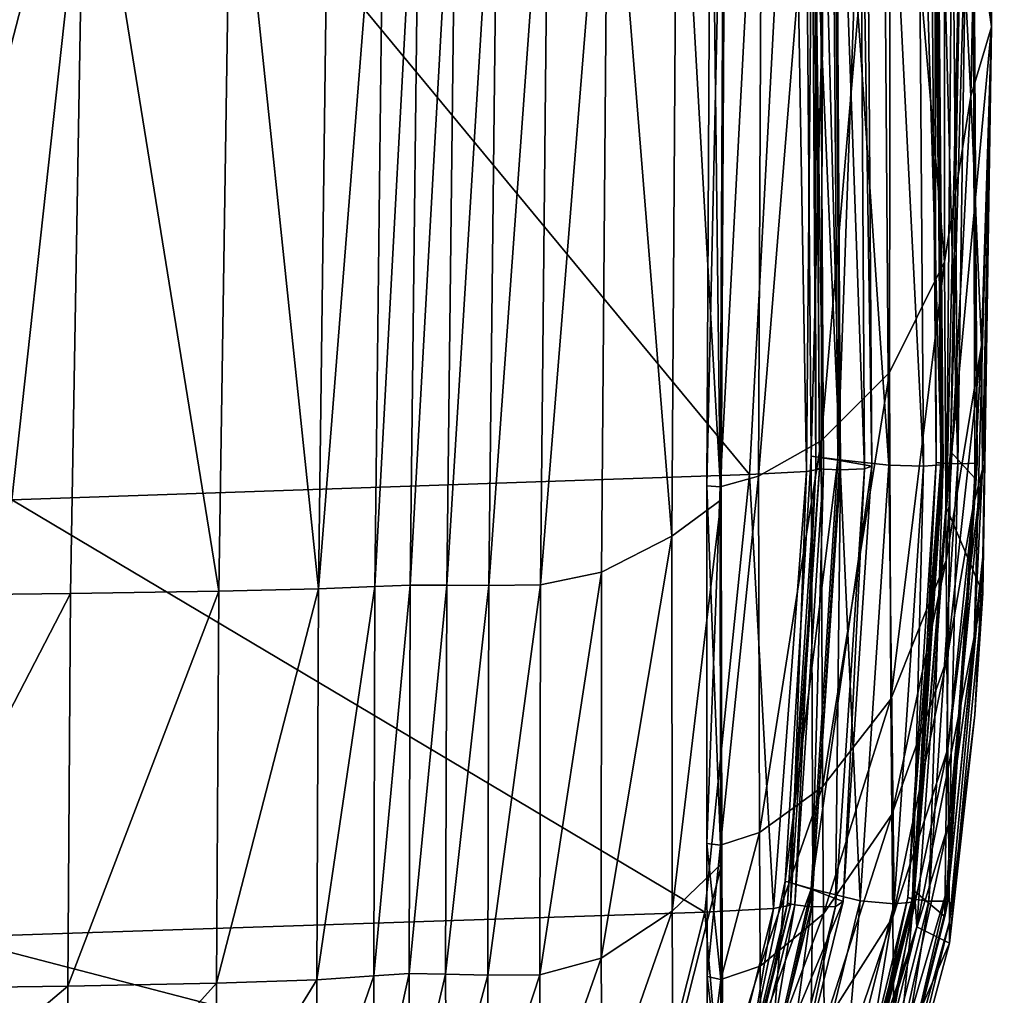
# Model space of a CAD drawing. Header units: millimetres. Extents: x 2387 to 13955, y -4964 to 364.
# Tile 884 of 1056: x 4522 to 4537, y -364 to -349. Entities that reach past the tile are written whole.
import ezdxf

# ---------------------------------------------------------------- set-up
doc = ezdxf.new("R2010")
doc.units = ezdxf.units.MM
doc.header["$MEASUREMENT"] = 0
doc.layers.add('Predefinito', color=7, linetype='Continuous', true_color=0x000000)

# ---------------------------------------------------------------- blocks, each defined once
blk = doc.blocks.new('Blocco 08')
at = {"layer": 'Predefinito'}
for points in [[(-401.008, -631.744, 28.073), (-401.18, -626.241, 25.14), (-400.97, -566.465, 25.338)], [(-400.97, -566.465, 25.338), (-400.82, -567.82, 28.622), (-401.008, -631.744, 28.073)], [(-401.569, -627.736, 77.658), (-401.008, -631.744, 28.073), (-400.82, -567.82, 28.622)], [(-402.485, -626.021, 18.643), (-401.695, -625.121, 21.724), (-401.694, -635.178, 21.698)], [(-401.695, -625.121, 21.724), (-401.18, -626.241, 25.14), (-401.307, -632.76, 24.085)], [(-401.307, -632.76, 24.085), (-401.694, -635.178, 21.698), (-401.695, -625.121, 21.724)], [(-403.497, -637.795, 16.66), (-403.463, -626.579, 16.716), (-402.485, -626.021, 18.643)], [(-402.485, -626.021, 18.643), (-402.5, -636.793, 18.606), (-403.497, -637.795, 16.66)], [(-401.694, -635.178, 21.698), (-402.5, -636.793, 18.606), (-402.485, -626.021, 18.643)], [(-401.378, -626.041, 218.787), (-401.608, -637.951, 218.325), (-401.666, -638.771, 77.407)], [(-401.666, -638.771, 77.407), (-401.569, -627.736, 77.658), (-401.378, -626.041, 218.787)], [(-401.608, -637.951, 218.325), (-401.378, -626.041, 218.787), (-401.286, -626.482, 360.663)], [(-403.225, -638.072, 426.237), (-403.319, -626.305, 426.369), (-403.742, -626.286, 426.423)], [(-403.742, -626.286, 426.423), (-403.642, -638.019, 426.291), (-403.225, -638.072, 426.237)], [(-403.642, -638.019, 426.291), (-403.742, -626.286, 426.423), (-403.345, -626.306, 426.578)], [(-403.345, -626.306, 426.578), (-403.252, -638.074, 426.446), (-403.642, -638.019, 426.291)], [(-403.252, -638.074, 426.446), (-403.345, -626.306, 426.578), (-402.841, -626.342, 427.525)], [(-403.319, -626.305, 426.369), (-403.225, -638.072, 426.237), (-402.508, -638.148, 425.441)], [(-402.508, -638.148, 425.441), (-402.596, -626.329, 425.575), (-403.319, -626.305, 426.369)], [(-401.738, -638.143, 420.635), (-401.832, -626.309, 420.77), (-402.091, -626.325, 423.196)], [(-401.814, -638.109, 419.502), (-401.914, -626.293, 419.637), (-401.847, -626.298, 419.829)], [(-401.716, -638.12, 419.325), (-401.815, -626.296, 419.46), (-401.914, -626.293, 419.637)], [(-401.914, -626.293, 419.637), (-401.814, -638.109, 419.502), (-401.716, -638.12, 419.325)], [(-401.748, -638.121, 419.693), (-401.847, -626.298, 419.829), (-401.832, -626.309, 420.77)], [(-401.847, -626.298, 419.829), (-401.748, -638.121, 419.693), (-401.814, -638.109, 419.502)], [(-401.832, -626.309, 420.77), (-401.738, -638.143, 420.635), (-401.748, -638.121, 419.693)], [(-401.501, -638.13, 417.497), (-401.6, -626.295, 417.633), (-401.815, -626.296, 419.46)], [(-401.815, -626.296, 419.46), (-401.716, -638.12, 419.325), (-401.501, -638.13, 417.497)], [(-401.323, -626.28, 412.49), (-401.6, -626.295, 417.633), (-401.501, -638.13, 417.497)], [(-401.501, -638.13, 417.497), (-401.217, -638.12, 412.353), (-401.323, -626.28, 412.49)], [(-401.286, -626.482, 360.663), (-401.323, -626.28, 412.49), (-401.217, -638.12, 412.353)], [(-401.307, -632.76, 24.085), (-401.18, -626.241, 25.14), (-401.008, -631.744, 28.073)], [(-404.543, -638.287, 440.392), (-403.91, -626.452, 440.526), (-414.032, -626.828, 485.657)], [(-403.91, -626.452, 440.526), (-404.543, -638.287, 440.392), (-403.711, -638.239, 435.337)], [(-403.711, -638.239, 435.337), (-403.603, -626.408, 435.469), (-403.91, -626.452, 440.526)], [(-403.603, -626.408, 435.469), (-403.711, -638.239, 435.337), (-403.522, -638.208, 433.513)], [(-403.573, -638.195, 433.317), (-403.644, -626.382, 433.448), (-403.591, -626.388, 433.644)], [(-403.461, -638.205, 433.148), (-403.531, -626.384, 433.279), (-403.644, -626.382, 433.448)], [(-403.644, -626.382, 433.448), (-403.573, -638.195, 433.317), (-403.461, -638.205, 433.148)], [(-403.522, -638.208, 433.513), (-403.591, -626.388, 433.644), (-403.603, -626.408, 435.469)], [(-403.591, -626.388, 433.644), (-403.522, -638.208, 433.513), (-403.573, -638.195, 433.317)], [(-403.531, -626.384, 433.279), (-403.461, -638.205, 433.148), (-403.215, -638.216, 432.238)], [(-403.215, -638.216, 432.238), (-403.285, -626.384, 432.37), (-403.531, -626.384, 433.279)], [(-402.863, -638.204, 429.821), (-402.938, -626.369, 429.954), (-403.285, -626.384, 432.37)], [(-403.285, -626.384, 432.37), (-403.215, -638.216, 432.238), (-402.863, -638.204, 429.821)], [(-402.841, -626.342, 427.525), (-402.757, -638.161, 427.392), (-403.252, -638.074, 426.446)], [(-402.757, -638.161, 427.392), (-402.841, -626.342, 427.525), (-402.938, -626.369, 429.954)], [(-402.938, -626.369, 429.954), (-402.863, -638.204, 429.821), (-402.757, -638.161, 427.392)], [(-402.002, -638.162, 423.063), (-402.091, -626.325, 423.196), (-402.596, -626.329, 425.575)], [(-402.596, -626.329, 425.575), (-402.508, -638.148, 425.441), (-402.002, -638.162, 423.063)], [(-402.091, -626.325, 423.196), (-402.002, -638.162, 423.063), (-401.738, -638.143, 420.635)], [(-403.463, -626.579, 16.716), (-403.497, -637.795, 16.66), (-404.412, -638.309, 15.703)], [(-404.412, -638.309, 15.703), (-404.361, -626.864, 15.781), (-403.463, -626.579, 16.716)], [(-401.286, -626.482, 360.663), (-401.253, -638.34, 360.446), (-401.608, -637.951, 218.325)], [(-401.217, -638.12, 412.353), (-401.253, -638.34, 360.446), (-401.286, -626.482, 360.663)], [(-415.328, -638.657, 485.518), (-414.032, -626.828, 485.657), (-441.548, -626.659, 607.928)], [(-414.032, -626.828, 485.657), (-415.328, -638.657, 485.518), (-404.543, -638.287, 440.392)], [(-404.974, -638.464, 15.577), (-404.916, -626.953, 15.666), (-404.361, -626.864, 15.781)], [(-404.361, -626.864, 15.781), (-404.412, -638.309, 15.703), (-404.974, -638.464, 15.577)], [(-405.168, -638.451, 15.721), (-405.108, -626.948, 15.815), (-404.916, -626.953, 15.666)], [(-405.108, -626.948, 15.815), (-405.168, -638.451, 15.721), (-404.974, -638.464, 15.577)], [(-404.916, -626.953, 15.666), (-404.974, -638.464, 15.577), (-405.168, -638.451, 15.721)], [(-404.974, -638.464, 15.577), (-404.916, -626.953, 15.666), (-405.108, -626.948, 15.815)], [(-404.916, -626.953, 15.666), (-404.974, -638.464, 15.577), (-404.958, -638.657, 15.017)], [(-404.958, -638.657, 15.017), (-404.897, -627.055, 15.107), (-404.916, -626.953, 15.666)], [(-405.604, -627.347, 14.022), (-404.897, -627.055, 15.107), (-404.958, -638.657, 15.017)], [(-406.608, -627.637, 12.992), (-405.604, -627.347, 14.022), (-405.68, -639.184, 13.916)], [(-404.958, -638.657, 15.017), (-405.68, -639.184, 13.916), (-405.604, -627.347, 14.022)], [(-407.479, -627.744, 12.596), (-407.599, -639.896, 12.474), (-408.354, -639.906, 12.466)], [(-408.354, -639.906, 12.466), (-408.217, -627.753, 12.582), (-407.479, -627.744, 12.596)], [(-407.599, -639.896, 12.474), (-407.479, -627.744, 12.596), (-406.608, -627.637, 12.992)], [(-406.608, -627.637, 12.992), (-406.706, -639.71, 12.87), (-407.599, -639.896, 12.474)], [(-405.68, -639.184, 13.916), (-406.706, -639.71, 12.87), (-406.608, -627.637, 12.992)], [(-401.008, -631.744, 28.073), (-401.569, -627.736, 77.658), (-401.666, -638.771, 77.407)], [(-417.421, -640.057, 11.908), (-417.224, -627.879, 11.964), (-414.261, -627.846, 12.016)], [(-414.261, -627.846, 12.016), (-414.468, -640.023, 11.957), (-417.421, -640.057, 11.908)], [(-412.301, -639.988, 12.074), (-414.468, -640.023, 11.957), (-414.261, -627.846, 12.016)], [(-414.261, -627.846, 12.016), (-412.116, -627.817, 12.146), (-412.301, -639.988, 12.074)], [(-410.843, -639.954, 12.254), (-412.301, -639.988, 12.074), (-412.116, -627.817, 12.146)], [(-412.116, -627.817, 12.146), (-410.688, -627.793, 12.341), (-410.843, -639.954, 12.254)], [(-409.878, -627.772, 12.593), (-410.019, -639.922, 12.496), (-410.843, -639.954, 12.254)], [(-410.843, -639.954, 12.254), (-410.688, -627.793, 12.341), (-409.878, -627.772, 12.593)], [(-410.019, -639.922, 12.496), (-409.878, -627.772, 12.593), (-409.364, -627.76, 12.759)], [(-409.364, -627.76, 12.759), (-409.503, -639.901, 12.654), (-410.019, -639.922, 12.496)], [(-408.828, -627.756, 12.695), (-408.968, -639.901, 12.585), (-409.503, -639.901, 12.654)], [(-409.503, -639.901, 12.654), (-409.364, -627.76, 12.759), (-408.828, -627.756, 12.695)], [(-408.968, -639.901, 12.585), (-408.828, -627.756, 12.695), (-408.217, -627.753, 12.582)], [(-408.217, -627.753, 12.582), (-408.354, -639.906, 12.466), (-408.968, -639.901, 12.585)], [(-401.666, -638.771, 77.407), (-401.134, -640.017, 29.111), (-401.008, -631.744, 28.073)], [(-401.008, -631.744, 28.073), (-401.153, -636.395, 25.278), (-401.307, -632.76, 24.085)], [(-401.008, -631.744, 28.073), (-401.133, -639.489, 27.261), (-401.259, -640.675, 25.8)], [(-401.259, -640.675, 25.8), (-401.141, -638.206, 25.982), (-401.008, -631.744, 28.073)], [(-401.153, -636.395, 25.278), (-401.008, -631.744, 28.073), (-401.141, -638.206, 25.982)], [(-401.133, -639.489, 27.261), (-401.008, -631.744, 28.073), (-401.134, -640.017, 29.111)], [(-401.67, -639.542, 21.904), (-401.694, -635.178, 21.698), (-401.307, -632.76, 24.085)], [(-401.307, -632.76, 24.085), (-401.153, -636.395, 25.278), (-401.67, -639.542, 21.904)], [(-402.477, -641.568, 18.81), (-402.5, -636.793, 18.606), (-401.694, -635.178, 21.698)], [(-401.694, -635.178, 21.698), (-401.67, -639.542, 21.904), (-402.477, -641.568, 18.81)], [(-401.658, -640.99, 22.323), (-401.67, -639.542, 21.904), (-401.153, -636.395, 25.278)], [(-401.153, -636.395, 25.278), (-401.275, -638.753, 24.602), (-401.658, -640.99, 22.323)], [(-401.141, -638.206, 25.982), (-401.275, -638.753, 24.602), (-401.153, -636.395, 25.278)], [(-403.478, -642.847, 16.854), (-403.497, -637.795, 16.66), (-402.5, -636.793, 18.606)], [(-402.5, -636.793, 18.606), (-402.477, -641.568, 18.81), (-403.478, -642.847, 16.854)], [(-404.399, -643.516, 15.88), (-404.412, -638.309, 15.703), (-403.497, -637.795, 16.66)], [(-403.497, -637.795, 16.66), (-403.478, -642.847, 16.854), (-404.399, -643.516, 15.88)], [(-401.666, -638.771, 77.407), (-401.608, -637.951, 218.325), (-402.133, -644.372, 217.282)], [(-401.691, -644.744, 360.133), (-402.133, -644.372, 217.282), (-401.608, -637.951, 218.325)], [(-401.608, -637.951, 218.325), (-401.253, -638.34, 360.446), (-401.691, -644.744, 360.133)], [(-404.022, -644.225, 426.233), (-403.642, -638.019, 426.291), (-403.252, -638.074, 426.446)], [(-403.642, -638.019, 426.291), (-404.022, -644.225, 426.233), (-403.619, -644.341, 426.175)], [(-403.252, -638.074, 426.446), (-403.645, -644.342, 426.384), (-404.022, -644.225, 426.233)], [(-403.645, -644.342, 426.384), (-403.252, -638.074, 426.446), (-402.757, -638.161, 427.392)], [(-403.619, -644.341, 426.175), (-403.225, -638.072, 426.237), (-403.642, -638.019, 426.291)], [(-403.225, -638.072, 426.237), (-403.619, -644.341, 426.175), (-402.928, -644.511, 425.375)], [(-402.928, -644.511, 425.375), (-402.508, -638.148, 425.441), (-403.225, -638.072, 426.237)], [(-401.814, -638.109, 419.502), (-402.231, -644.464, 419.435), (-402.136, -644.488, 419.258)], [(-402.231, -644.464, 419.435), (-401.814, -638.109, 419.502), (-401.748, -638.121, 419.693)], [(-402.136, -644.488, 419.258), (-401.716, -638.12, 419.325), (-401.814, -638.109, 419.502)], [(-404.194, -644.626, 435.272), (-403.711, -638.239, 435.337), (-404.543, -638.287, 440.392)], [(-403.711, -638.239, 435.337), (-404.194, -644.626, 435.272), (-403.944, -644.575, 433.449)], [(-403.991, -644.548, 433.253), (-403.573, -638.195, 433.317), (-403.522, -638.208, 433.513)], [(-403.573, -638.195, 433.317), (-403.991, -644.548, 433.253), (-403.882, -644.572, 433.083)], [(-403.522, -638.208, 433.513), (-403.944, -644.575, 433.449), (-403.991, -644.548, 433.253)], [(-403.944, -644.575, 433.449), (-403.522, -638.208, 433.513), (-403.711, -638.239, 435.337)], [(-403.882, -644.572, 433.083), (-403.461, -638.205, 433.148), (-403.573, -638.195, 433.317)], [(-403.461, -638.205, 433.148), (-403.882, -644.572, 433.083), (-403.64, -644.602, 432.172)], [(-402.757, -638.161, 427.392), (-403.177, -644.523, 427.327), (-403.645, -644.342, 426.384)], [(-403.64, -644.602, 432.172), (-403.215, -638.216, 432.238), (-403.461, -638.205, 433.148)], [(-403.215, -638.216, 432.238), (-403.64, -644.602, 432.172), (-403.289, -644.598, 429.755)], [(-403.289, -644.598, 429.755), (-402.863, -638.204, 429.821), (-403.215, -638.216, 432.238)], [(-402.863, -638.204, 429.821), (-403.289, -644.598, 429.755), (-403.177, -644.523, 427.327)], [(-403.177, -644.523, 427.327), (-402.757, -638.161, 427.392), (-402.863, -638.204, 429.821)], [(-402.508, -638.148, 425.441), (-402.928, -644.511, 425.375), (-402.428, -644.556, 422.994)], [(-402.428, -644.556, 422.994), (-402.002, -638.162, 423.063), (-402.508, -638.148, 425.441)], [(-402.002, -638.162, 423.063), (-402.428, -644.556, 422.994), (-402.162, -644.532, 420.566)], [(-401.748, -638.121, 419.693), (-402.169, -644.49, 419.626), (-402.231, -644.464, 419.435)], [(-402.169, -644.49, 419.626), (-401.748, -638.121, 419.693), (-401.738, -638.143, 420.635)], [(-401.738, -638.143, 420.635), (-402.162, -644.532, 420.566), (-402.169, -644.49, 419.626)], [(-402.162, -644.532, 420.566), (-401.738, -638.143, 420.635), (-402.002, -638.162, 423.063)], [(-401.716, -638.12, 419.325), (-402.136, -644.488, 419.258), (-401.925, -644.519, 417.428)], [(-401.925, -644.519, 417.428), (-401.501, -638.13, 417.497), (-401.716, -638.12, 419.325)], [(-401.501, -638.13, 417.497), (-401.925, -644.519, 417.428), (-401.645, -644.516, 412.285)], [(-401.217, -638.12, 412.353), (-401.645, -644.516, 412.285), (-401.691, -644.744, 360.133)], [(-401.691, -644.744, 360.133), (-401.253, -638.34, 360.446), (-401.217, -638.12, 412.353)], [(-401.275, -638.753, 24.602), (-401.141, -638.206, 25.982), (-401.646, -642.292, 22.938)], [(-401.635, -643.395, 23.779), (-401.646, -642.292, 22.938), (-401.141, -638.206, 25.982)], [(-401.645, -644.516, 412.285), (-401.217, -638.12, 412.353), (-401.501, -638.13, 417.497)], [(-401.141, -638.206, 25.982), (-401.259, -640.675, 25.8), (-401.635, -643.395, 23.779)], [(-405.199, -644.68, 440.326), (-404.543, -638.287, 440.392), (-415.328, -638.657, 485.518)], [(-404.543, -638.287, 440.392), (-405.199, -644.68, 440.326), (-404.194, -644.626, 435.272)], [(-404.969, -643.702, 15.74), (-404.974, -638.464, 15.577), (-404.412, -638.309, 15.703)], [(-404.412, -638.309, 15.703), (-404.399, -643.516, 15.88), (-404.969, -643.702, 15.74)], [(-404.969, -643.702, 15.74), (-404.974, -638.464, 15.577), (-405.168, -638.451, 15.721)], [(-405.168, -638.451, 15.721), (-405.166, -643.675, 15.877), (-404.969, -643.702, 15.74)], [(-405.166, -643.675, 15.877), (-405.168, -638.451, 15.721), (-404.974, -638.464, 15.577)], [(-404.974, -638.464, 15.577), (-404.969, -643.702, 15.74), (-405.166, -643.675, 15.877)], [(-404.974, -638.464, 15.577), (-404.969, -643.702, 15.74), (-404.949, -643.969, 15.188)], [(-404.949, -643.969, 15.188), (-404.958, -638.657, 15.017), (-404.974, -638.464, 15.577)], [(-415.328, -638.657, 485.518), (-416.202, -645.046, 485.459), (-405.199, -644.68, 440.326)], [(-405.676, -644.664, 14.079), (-405.68, -639.184, 13.916), (-404.958, -638.657, 15.017)], [(-404.958, -638.657, 15.017), (-404.949, -643.969, 15.188), (-405.676, -644.664, 14.079)], [(-402.133, -644.372, 217.282), (-402.1, -644.891, 75.76), (-401.666, -638.771, 77.407)], [(-401.134, -640.017, 29.111), (-401.666, -638.771, 77.407), (-402.1, -644.891, 75.76)], [(-401.646, -642.292, 22.938), (-401.658, -640.99, 22.323), (-401.275, -638.753, 24.602)], [(-405.68, -639.184, 13.916), (-405.676, -644.664, 14.079), (-406.71, -645.349, 13.024)], [(-406.71, -645.349, 13.024), (-406.706, -639.71, 12.87), (-405.68, -639.184, 13.916)], [(-402.463, -643.253, 19.256), (-402.477, -641.568, 18.81), (-401.67, -639.542, 21.904)], [(-401.67, -639.542, 21.904), (-401.658, -640.99, 22.323), (-402.463, -643.253, 19.256)], [(-401.259, -640.675, 25.8), (-401.133, -639.489, 27.261), (-401.628, -644.239, 24.88)], [(-401.623, -644.82, 26.174), (-401.628, -644.239, 24.88), (-401.133, -639.489, 27.261)], [(-401.133, -639.489, 27.261), (-401.251, -641.798, 27.737), (-401.623, -644.82, 26.174)], [(-401.134, -640.017, 29.111), (-401.251, -641.798, 27.737), (-401.133, -639.489, 27.261)], [(-407.611, -645.594, 12.63), (-407.599, -639.896, 12.474), (-406.706, -639.71, 12.87)], [(-406.706, -639.71, 12.87), (-406.71, -645.349, 13.024), (-407.611, -645.594, 12.63)], [(-412.334, -645.716, 12.276), (-412.301, -639.988, 12.074), (-410.843, -639.954, 12.254)], [(-410.843, -639.954, 12.254), (-410.866, -645.667, 12.441), (-412.334, -645.716, 12.276)], [(-410.019, -639.922, 12.496), (-410.037, -645.61, 12.672), (-410.866, -645.667, 12.441)], [(-410.866, -645.667, 12.441), (-410.843, -639.954, 12.254), (-410.019, -639.922, 12.496)], [(-410.037, -645.61, 12.672), (-410.019, -639.922, 12.496), (-409.503, -639.901, 12.654)], [(-409.503, -639.901, 12.654), (-409.519, -645.573, 12.823), (-410.037, -645.61, 12.672)], [(-408.968, -639.901, 12.585), (-408.986, -645.583, 12.75), (-409.519, -645.573, 12.823)], [(-409.519, -645.573, 12.823), (-409.503, -639.901, 12.654), (-408.968, -639.901, 12.585)], [(-408.986, -645.583, 12.75), (-408.968, -639.901, 12.585), (-408.354, -639.906, 12.466)], [(-408.354, -639.906, 12.466), (-408.371, -645.601, 12.629), (-408.986, -645.583, 12.75)], [(-407.599, -639.896, 12.474), (-407.611, -645.594, 12.63), (-408.371, -645.601, 12.629)], [(-408.371, -645.601, 12.629), (-408.354, -639.906, 12.466), (-407.599, -639.896, 12.474)], [(-417.459, -645.797, 12.131), (-417.421, -640.057, 11.908), (-414.468, -640.023, 11.957)], [(-414.468, -640.023, 11.957), (-414.509, -645.759, 12.173), (-417.459, -645.797, 12.131)], [(-412.301, -639.988, 12.074), (-412.334, -645.716, 12.276), (-414.509, -645.759, 12.173)], [(-414.509, -645.759, 12.173), (-414.468, -640.023, 11.957), (-412.301, -639.988, 12.074)], [(-402.1, -644.891, 75.76), (-401.621, -645.134, 27.595), (-401.134, -640.017, 29.111)], [(-401.251, -641.798, 27.737), (-401.134, -640.017, 29.111), (-401.621, -645.134, 27.595)], [(-401.628, -644.239, 24.88), (-401.635, -643.395, 23.779), (-401.259, -640.675, 25.8)], [(-402.45, -644.754, 19.955), (-402.463, -643.253, 19.256), (-401.658, -640.99, 22.323)], [(-401.658, -640.99, 22.323), (-401.646, -642.292, 22.938), (-402.45, -644.754, 19.955)], [(-403.465, -644.704, 17.311), (-403.478, -642.847, 16.854), (-402.477, -641.568, 18.81)], [(-402.477, -641.568, 18.81), (-402.463, -643.253, 19.256), (-403.465, -644.704, 17.311)], [(-401.621, -645.134, 27.595), (-401.623, -644.82, 26.174), (-401.251, -641.798, 27.737)], [(-402.44, -646.018, 20.926), (-402.45, -644.754, 19.955), (-401.646, -642.292, 22.938)], [(-401.646, -642.292, 22.938), (-401.635, -643.395, 23.779), (-402.44, -646.018, 20.926)], [(-404.388, -645.467, 16.333), (-404.399, -643.516, 15.88), (-403.478, -642.847, 16.854)], [(-403.478, -642.847, 16.854), (-403.465, -644.704, 17.311), (-404.388, -645.467, 16.333)], [(-403.453, -646.331, 18.056), (-403.465, -644.704, 17.311), (-402.463, -643.253, 19.256)], [(-402.463, -643.253, 19.256), (-402.45, -644.754, 19.955), (-403.453, -646.331, 18.056)], [(-402.431, -646.99, 22.189), (-402.44, -646.018, 20.926), (-401.635, -643.395, 23.779)], [(-401.635, -643.395, 23.779), (-401.628, -644.239, 24.88), (-402.431, -646.99, 22.189)], [(-404.964, -645.662, 16.174), (-404.969, -643.702, 15.74), (-404.399, -643.516, 15.88)], [(-404.399, -643.516, 15.88), (-404.388, -645.467, 16.333), (-404.964, -645.662, 16.174)], [(-404.964, -645.662, 16.174), (-404.969, -643.702, 15.74), (-405.166, -643.675, 15.877)], [(-405.166, -643.675, 15.877), (-405.165, -645.617, 16.299), (-404.964, -645.662, 16.174)], [(-405.165, -645.617, 16.299), (-405.166, -643.675, 15.877), (-404.969, -643.702, 15.74)], [(-404.969, -643.702, 15.74), (-404.964, -645.662, 16.174), (-405.165, -645.617, 16.299)], [(-404.969, -643.702, 15.74), (-404.964, -645.662, 16.174), (-404.938, -645.99, 15.641)], [(-404.938, -645.99, 15.641), (-404.949, -643.969, 15.188), (-404.969, -643.702, 15.74)], [(-405.664, -646.799, 14.539), (-405.676, -644.664, 14.079), (-404.949, -643.969, 15.188)], [(-404.949, -643.969, 15.188), (-404.938, -645.99, 15.641), (-405.664, -646.799, 14.539)], [(-404.603, -647.001, 426.225), (-404.022, -644.225, 426.233), (-403.645, -644.342, 426.384)], [(-404.022, -644.225, 426.233), (-404.603, -647.001, 426.225), (-404.262, -647.202, 426.159)], [(-404.262, -647.202, 426.159), (-403.619, -644.341, 426.175), (-404.022, -644.225, 426.233)], [(-402.423, -647.682, 23.66), (-402.431, -646.99, 22.189), (-401.628, -644.239, 24.88)], [(-401.628, -644.239, 24.88), (-401.623, -644.82, 26.174), (-402.423, -647.682, 23.66)], [(-403.645, -644.342, 426.384), (-404.29, -647.204, 426.369), (-404.603, -647.001, 426.225)], [(-404.29, -647.204, 426.369), (-403.645, -644.342, 426.384), (-403.177, -644.523, 427.327)], [(-403.619, -644.341, 426.175), (-404.262, -647.202, 426.159), (-403.661, -647.5, 425.346)], [(-403.661, -647.5, 425.346), (-402.928, -644.511, 425.375), (-403.619, -644.341, 426.175)], [(-402.46, -647.785, 359.832), (-402.944, -647.424, 216.18), (-402.133, -644.372, 217.282)], [(-402.1, -644.891, 75.76), (-402.133, -644.372, 217.282), (-402.944, -647.424, 216.18)], [(-402.133, -644.372, 217.282), (-401.691, -644.744, 360.133), (-402.46, -647.785, 359.832)], [(-404.715, -647.525, 433.228), (-403.991, -644.548, 433.253), (-403.944, -644.575, 433.449)], [(-403.991, -644.548, 433.253), (-404.715, -647.525, 433.228), (-404.62, -647.566, 433.055)], [(-403.944, -644.575, 433.449), (-404.681, -647.569, 433.421), (-404.715, -647.525, 433.228)], [(-404.681, -647.569, 433.421), (-403.944, -644.575, 433.449), (-404.194, -644.626, 435.272)], [(-404.62, -647.566, 433.055), (-403.882, -644.572, 433.083), (-403.991, -644.548, 433.253)], [(-403.882, -644.572, 433.083), (-404.62, -647.566, 433.055), (-404.397, -647.624, 432.141)], [(-404.397, -647.624, 432.141), (-403.64, -644.602, 432.172), (-403.882, -644.572, 433.083)], [(-403.177, -644.523, 427.327), (-403.909, -647.512, 427.298), (-404.29, -647.204, 426.369)], [(-403.909, -647.512, 427.298), (-403.177, -644.523, 427.327), (-403.289, -644.598, 429.755)], [(-402.928, -644.511, 425.375), (-403.661, -647.5, 425.346), (-403.192, -647.588, 422.961)], [(-403.192, -647.588, 422.961), (-402.428, -644.556, 422.994), (-402.928, -644.511, 425.375)], [(-402.428, -644.556, 422.994), (-403.192, -647.588, 422.961), (-402.92, -647.555, 420.534)], [(-402.231, -644.464, 419.435), (-402.956, -647.443, 419.406), (-402.875, -647.485, 419.226)], [(-402.956, -647.443, 419.406), (-402.231, -644.464, 419.435), (-402.169, -644.49, 419.626)], [(-402.169, -644.49, 419.626), (-402.907, -647.486, 419.595), (-402.956, -647.443, 419.406)], [(-402.92, -647.555, 420.534), (-402.162, -644.532, 420.566), (-402.428, -644.556, 422.994)], [(-402.162, -644.532, 420.566), (-402.92, -647.555, 420.534), (-402.907, -647.486, 419.595)], [(-402.907, -647.486, 419.595), (-402.169, -644.49, 419.626), (-402.162, -644.532, 420.566)], [(-402.875, -647.485, 419.226), (-402.136, -644.488, 419.258), (-402.231, -644.464, 419.435)], [(-402.136, -644.488, 419.258), (-402.875, -647.485, 419.226), (-402.683, -647.543, 417.395)], [(-402.683, -647.543, 417.395), (-401.925, -644.519, 417.428), (-402.136, -644.488, 419.258)], [(-401.925, -644.519, 417.428), (-402.683, -647.543, 417.395), (-402.41, -647.551, 412.251)], [(-401.645, -644.516, 412.285), (-402.41, -647.551, 412.251), (-402.46, -647.785, 359.832)], [(-402.46, -647.785, 359.832), (-401.691, -644.744, 360.133), (-401.645, -644.516, 412.285)], [(-402.41, -647.551, 412.251), (-401.645, -644.516, 412.285), (-401.925, -644.519, 417.428)], [(-405.962, -647.71, 440.296), (-405.199, -644.68, 440.326), (-416.202, -645.046, 485.459)], [(-406.699, -647.59, 13.487), (-406.71, -645.349, 13.024), (-405.676, -644.664, 14.079)], [(-405.676, -644.664, 14.079), (-405.664, -646.799, 14.539), (-406.699, -647.59, 13.487)], [(-405.199, -644.68, 440.326), (-405.962, -647.71, 440.296), (-404.951, -647.647, 435.242)], [(-404.951, -647.647, 435.242), (-404.194, -644.626, 435.272), (-405.199, -644.68, 440.326)], [(-404.194, -644.626, 435.272), (-404.951, -647.647, 435.242), (-404.681, -647.569, 433.421)], [(-403.64, -644.602, 432.172), (-404.397, -647.624, 432.141), (-404.053, -647.628, 429.722)], [(-404.379, -647.151, 17.092), (-404.388, -645.467, 16.333), (-403.465, -644.704, 17.311)], [(-403.465, -644.704, 17.311), (-403.453, -646.331, 18.056), (-404.379, -647.151, 17.092)], [(-404.053, -647.628, 429.722), (-403.289, -644.598, 429.755), (-403.64, -644.602, 432.172)], [(-403.289, -644.598, 429.755), (-404.053, -647.628, 429.722), (-403.909, -647.512, 427.298)], [(-403.442, -647.688, 19.102), (-403.453, -646.331, 18.056), (-402.45, -644.754, 19.955)], [(-402.45, -644.754, 19.955), (-402.44, -646.018, 20.926), (-403.442, -647.688, 19.102)], [(-402.418, -648.107, 25.254), (-402.423, -647.682, 23.66), (-401.623, -644.82, 26.174)], [(-401.623, -644.82, 26.174), (-401.621, -645.134, 27.595), (-402.418, -648.107, 25.254)], [(-402.944, -647.424, 216.18), (-402.849, -647.947, 73.813), (-402.1, -644.891, 75.76)], [(-401.621, -645.134, 27.595), (-402.1, -644.891, 75.76), (-402.849, -647.947, 73.813)], [(-416.202, -645.046, 485.459), (-416.98, -648.073, 485.434), (-405.962, -647.71, 440.296)], [(-402.849, -647.947, 73.813), (-402.418, -648.107, 25.254), (-401.621, -645.134, 27.595)], [(-407.6, -647.875, 13.098), (-407.611, -645.594, 12.63), (-406.71, -645.349, 13.024)], [(-406.71, -645.349, 13.024), (-406.699, -647.59, 13.487), (-407.6, -647.875, 13.098)], [(-410.025, -647.878, 13.149), (-410.037, -645.61, 12.672), (-409.519, -645.573, 12.823)], [(-409.519, -645.573, 12.823), (-409.507, -647.82, 13.29), (-410.025, -647.878, 13.149)], [(-409.507, -647.82, 13.29), (-409.519, -645.573, 12.823), (-408.986, -645.583, 12.75)], [(-408.986, -645.583, 12.75), (-408.974, -647.843, 13.219), (-409.507, -647.82, 13.29)], [(-408.974, -647.843, 13.219), (-408.986, -645.583, 12.75), (-408.371, -645.601, 12.629)], [(-408.36, -647.881, 13.101), (-408.371, -645.601, 12.629), (-407.611, -645.594, 12.63)], [(-407.611, -645.594, 12.63), (-407.6, -647.875, 13.098), (-408.36, -647.881, 13.101)], [(-404.958, -647.335, 16.915), (-404.964, -645.662, 16.174), (-404.388, -645.467, 16.333)], [(-404.388, -645.467, 16.333), (-404.379, -647.151, 17.092), (-404.958, -647.335, 16.915)], [(-414.499, -648.12, 12.693), (-414.509, -645.759, 12.173), (-412.334, -645.716, 12.276)], [(-412.334, -645.716, 12.276), (-412.324, -648.039, 12.784), (-414.499, -648.12, 12.693)], [(-412.324, -648.039, 12.784), (-412.334, -645.716, 12.276), (-410.866, -645.667, 12.441)], [(-410.866, -645.667, 12.441), (-410.856, -647.969, 12.935), (-412.324, -648.039, 12.784)], [(-410.856, -647.969, 12.935), (-410.866, -645.667, 12.441), (-410.037, -645.61, 12.672)], [(-410.037, -645.61, 12.672), (-410.025, -647.878, 13.149), (-410.856, -647.969, 12.935)], [(-408.371, -645.601, 12.629), (-408.36, -647.881, 13.101), (-408.974, -647.843, 13.219)], [(-404.958, -647.335, 16.915), (-404.964, -645.662, 16.174), (-405.165, -645.617, 16.299)], [(-405.165, -645.617, 16.299), (-405.162, -647.268, 17.024), (-404.958, -647.335, 16.915)], [(-405.162, -647.268, 17.024), (-405.165, -645.617, 16.299), (-404.964, -645.662, 16.174)], [(-404.964, -645.662, 16.174), (-404.958, -647.335, 16.915), (-405.162, -647.268, 17.024)], [(-404.964, -645.662, 16.174), (-404.958, -647.335, 16.915), (-404.928, -647.718, 16.413)], [(-404.928, -647.718, 16.413), (-404.938, -645.99, 15.641), (-404.964, -645.662, 16.174)], [(-417.448, -648.239, 12.654), (-417.459, -645.797, 12.131), (-414.509, -645.759, 12.173)], [(-414.509, -645.759, 12.173), (-414.499, -648.12, 12.693), (-417.448, -648.239, 12.654)]]:
    blk.add_3dface(points, dxfattribs=at)

msp = doc.modelspace()

# ---------------------------------------------------------------- block references
at = {"layer": 'Predefinito'}
msp.add_blockref('Blocco 08', (4937.65, 282.162), dxfattribs=at)

doc.saveas('drawing.dxf')
